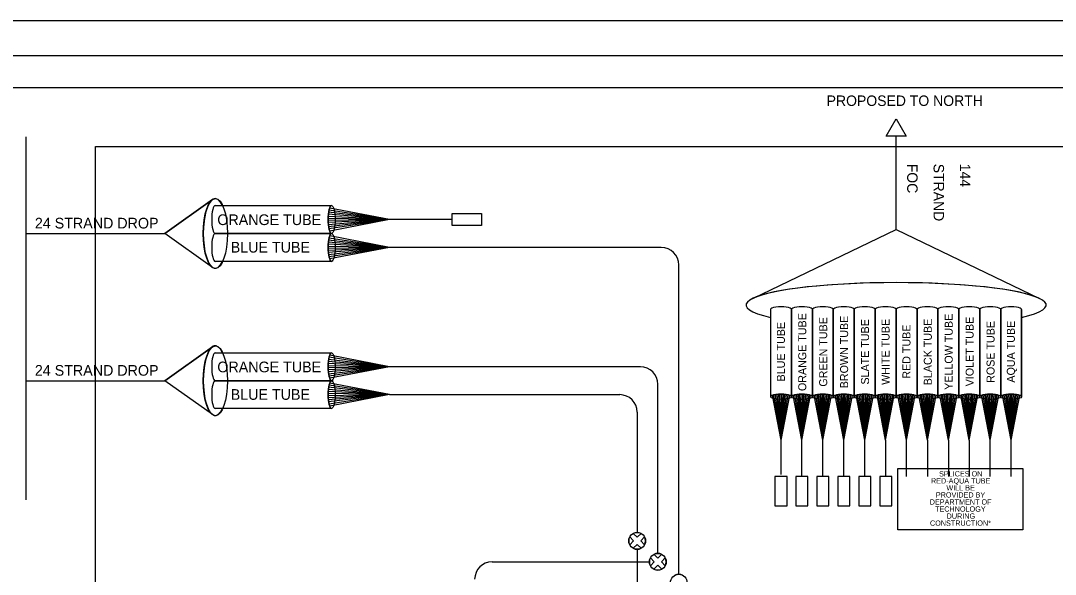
# Model space of a CAD drawing. Extents: x 1805893 to 1833564, y 708898 to 716199.
# Drawn here: x 1832336.4 to 1832633.1, y 714039.2 to 714197.9 of the extents above; entities that cross this region are included whole.
import ezdxf

# ---------------------------------------------------------------- set-up
doc = ezdxf.new("R2010")
doc.units = 0
for name, color, linetype in [('BR_P_Sub_Hidden', 7, 'Continuous'), ('SH_Border', 7, 'Continuous'), ('SH_Cut_Line', 7, 'Continuous'), ('SH_Data', 7, 'Continuous'), ('SH_Text', 7, 'Continuous')]:
    doc.layers.add(name, color=color, linetype=linetype)

msp = doc.modelspace()

# ---------------------------------------------------------------- linework, layer by layer
at = {"layer": 'BR_P_Sub_Hidden'}
for points in [[(1832277.01, 714178.75), (1832747.57, 714178.75), (1832747.57, 713779.36), (1832277.01, 713779.36)], [(1832357.86, 714161.88), (1832653.35, 714161.88), (1832653.35, 713841.48), (1832357.86, 713841.48)]]:
    msp.add_lwpolyline(points, close=True, dxfattribs=at)
at = {"layer": 'SH_Border'}
msp.add_lwpolyline([(1832143.13, 714187.91), (1832773.13, 714187.91), (1832773.13, 713767.91), (1832143.13, 713767.91)], close=True, dxfattribs=at)
at = {"layer": 'SH_Cut_Line'}
msp.add_lwpolyline([(1832103.13, 713757.91), (1832783.13, 713757.91), (1832783.13, 714197.91), (1832103.13, 714197.91)], close=True, dxfattribs=at)
at = {"layer": 'SH_Data'}
for p, q in [((1832584.55, 714164.8), (1832587.44, 714169.82)), ((1832587.44, 714169.82), (1832590.34, 714164.8)), ((1832337.97, 714060.52), (1832337.97, 714164.65)), ((1832590.34, 714164.8), (1832584.55, 714164.8)), ((1832587.44, 714138.02), (1832587.44, 714164.8)), ((1832391.35, 714146.63), (1832377.75, 714136.91)), ((1832377.75, 714136.91), (1832391.35, 714146.63)), ((1832391.35, 714146.63), (1832392.22, 714146.92)), ((1832392.16, 714144.91), (1832425.56, 714144.91)), ((1832442.12, 714140.91), (1832424.71, 714143.01)), ((1832442.12, 714140.91), (1832424.82, 714143.61)), ((1832442.12, 714140.91), (1832425, 714144.21)), ((1832442.12, 714140.91), (1832424.56, 714141.21)), ((1832442.12, 714140.91), (1832424.56, 714140.61)), ((1832442.12, 714140.91), (1832424.59, 714141.81)), ((1832442.12, 714140.91), (1832424.59, 714140.01)), ((1832442.12, 714140.91), (1832424.63, 714142.41)), ((1832442.12, 714140.91), (1832424.63, 714139.41)), ((1832442.12, 714140.91), (1832424.71, 714138.81)), ((1832442.12, 714140.91), (1832424.82, 714138.21)), ((1832442.12, 714140.91), (1832425, 714137.61)), ((1832460.11, 714140.91), (1832442.12, 714140.91)), ((1832337.97, 714136.91), (1832377.75, 714136.91)), ((1832391.35, 714127.18), (1832377.75, 714136.91)), ((1832391.35, 714127.18), (1832377.75, 714136.91)), ((1832392.16, 714136.91), (1832425.56, 714136.91)), ((1832425.56, 714136.91), (1832392.16, 714136.91)), ((1832442.12, 714132.91), (1832424.63, 714134.41)), ((1832442.12, 714132.91), (1832424.71, 714135.01)), ((1832442.12, 714132.91), (1832424.82, 714135.61)), ((1832442.12, 714132.91), (1832425, 714136.21)), ((1832442.12, 714132.91), (1832424.56, 714133.21)), ((1832442.12, 714132.91), (1832424.56, 714132.61)), ((1832442.12, 714132.91), (1832424.59, 714133.81)), ((1832442.12, 714132.91), (1832424.59, 714132.01)), ((1832442.12, 714132.91), (1832424.63, 714131.41)), ((1832442.12, 714132.91), (1832424.71, 714130.81)), ((1832442.12, 714132.91), (1832424.82, 714130.21)), ((1832442.12, 714132.91), (1832425, 714129.61)), ((1832520.11, 714132.91), (1832442.12, 714132.91)), ((1832425.56, 714128.91), (1832392.16, 714128.91)), ((1832525.11, 714039.19), (1832525.11, 714127.91)), ((1832551.44, 714115.13), (1832551.44, 714090.08)), ((1832551.44, 714115.13), (1832551.44, 714090.08)), ((1832557.44, 714090.08), (1832557.44, 714115.13)), ((1832557.44, 714115.13), (1832557.44, 714090.08)), ((1832563.44, 714115.13), (1832563.44, 714090.08)), ((1832563.44, 714090.08), (1832563.44, 714115.13)), ((1832569.44, 714090.08), (1832569.44, 714115.13)), ((1832569.44, 714115.13), (1832569.44, 714090.08)), ((1832575.44, 714090.08), (1832575.44, 714115.13)), ((1832575.44, 714115.13), (1832575.44, 714090.08)), ((1832581.44, 714090.08), (1832581.44, 714115.13)), ((1832581.44, 714115.13), (1832581.44, 714090.08)), ((1832587.44, 714090.08), (1832587.44, 714115.13)), ((1832587.44, 714115.13), (1832587.44, 714090.08)), ((1832593.44, 714090.08), (1832593.44, 714115.13)), ((1832593.44, 714115.13), (1832593.44, 714090.08)), ((1832599.44, 714115.13), (1832599.44, 714090.08)), ((1832599.44, 714090.08), (1832599.44, 714115.13)), ((1832605.44, 714090.08), (1832605.44, 714115.13)), ((1832605.44, 714115.13), (1832605.44, 714090.08)), ((1832611.44, 714090.08), (1832611.44, 714115.13)), ((1832611.44, 714115.13), (1832611.44, 714090.08)), ((1832617.44, 714090.08), (1832617.44, 714115.13)), ((1832617.44, 714115.13), (1832617.44, 714090.08)), ((1832623.44, 714090.08), (1832623.44, 714115.13)), ((1832623.44, 714115.13), (1832623.44, 714090.08)), ((1832623.44, 714090.08), (1832623.44, 714112.85)), ((1832391.35, 714104.42), (1832377.75, 714094.7)), ((1832377.75, 714094.7), (1832391.35, 714104.42)), ((1832391.35, 714104.42), (1832392.22, 714104.71)), ((1832392.16, 714102.7), (1832425.56, 714102.7)), ((1832442.12, 714098.7), (1832424.82, 714101.4)), ((1832442.12, 714098.7), (1832425, 714102)), ((1832442.12, 714098.7), (1832424.56, 714099)), ((1832442.12, 714098.7), (1832424.56, 714098.4)), ((1832442.12, 714098.7), (1832424.59, 714099.6)), ((1832442.12, 714098.7), (1832424.59, 714097.8)), ((1832442.12, 714098.7), (1832424.63, 714100.2)), ((1832442.12, 714098.7), (1832424.63, 714097.2)), ((1832442.12, 714098.7), (1832424.71, 714100.8)), ((1832442.12, 714098.7), (1832424.71, 714096.6)), ((1832442.12, 714098.7), (1832424.82, 714096)), ((1832442.12, 714098.7), (1832425, 714095.4)), ((1832514.11, 714098.7), (1832442.12, 714098.7)), ((1832337.97, 714094.7), (1832377.75, 714094.7)), ((1832391.35, 714084.97), (1832377.75, 714094.7)), ((1832391.35, 714084.97), (1832377.75, 714094.7)), ((1832392.16, 714094.7), (1832425.56, 714094.7)), ((1832425.56, 714094.7), (1832392.16, 714094.7)), ((1832442.12, 714090.7), (1832424.71, 714092.8)), ((1832442.12, 714090.7), (1832424.82, 714093.4)), ((1832442.12, 714090.7), (1832425, 714094)), ((1832519.11, 714045.19), (1832519.11, 714093.7)), ((1832442.12, 714090.7), (1832424.56, 714091)), ((1832442.12, 714090.7), (1832424.56, 714090.4)), ((1832442.12, 714090.7), (1832424.59, 714091.6)), ((1832442.12, 714090.7), (1832424.59, 714089.8)), ((1832442.12, 714090.7), (1832424.63, 714092.2)), ((1832442.12, 714090.7), (1832424.63, 714089.2)), ((1832442.12, 714090.7), (1832424.71, 714088.6)), ((1832442.12, 714090.7), (1832424.82, 714088)), ((1832442.12, 714090.7), (1832425, 714087.4)), ((1832442.12, 714090.7), (1832508.17, 714090.7)), ((1832554.44, 714077.66), (1832551.97, 714090.51)), ((1832554.44, 714077.66), (1832552.42, 714090.64)), ((1832554.44, 714077.66), (1832552.87, 714090.72)), ((1832554.44, 714077.66), (1832553.32, 714090.78)), ((1832554.44, 714077.66), (1832553.77, 714090.81)), ((1832554.44, 714077.66), (1832554.22, 714090.83)), ((1832554.44, 714077.66), (1832554.67, 714090.83)), ((1832554.44, 714077.66), (1832555.12, 714090.81)), ((1832554.44, 714077.66), (1832555.57, 714090.78)), ((1832554.44, 714077.66), (1832556.02, 714090.72)), ((1832554.44, 714077.66), (1832556.47, 714090.64)), ((1832554.44, 714077.66), (1832556.92, 714090.51)), ((1832560.44, 714077.66), (1832557.97, 714090.51)), ((1832560.44, 714077.66), (1832558.42, 714090.64)), ((1832560.44, 714077.66), (1832558.87, 714090.72)), ((1832560.44, 714077.66), (1832559.32, 714090.78)), ((1832560.44, 714077.66), (1832559.77, 714090.81)), ((1832560.44, 714077.66), (1832560.22, 714090.83)), ((1832560.44, 714077.66), (1832560.67, 714090.83)), ((1832560.44, 714077.66), (1832561.12, 714090.81)), ((1832560.44, 714077.66), (1832561.57, 714090.78)), ((1832560.44, 714077.66), (1832562.02, 714090.72)), ((1832560.44, 714077.66), (1832562.47, 714090.64)), ((1832560.44, 714077.66), (1832562.92, 714090.51)), ((1832566.44, 714077.66), (1832563.97, 714090.51)), ((1832566.44, 714077.66), (1832564.42, 714090.64)), ((1832566.44, 714077.66), (1832564.87, 714090.72)), ((1832566.44, 714077.66), (1832565.32, 714090.78)), ((1832566.44, 714077.66), (1832565.77, 714090.81)), ((1832566.44, 714077.66), (1832566.22, 714090.83)), ((1832566.44, 714077.66), (1832566.67, 714090.83)), ((1832566.44, 714077.66), (1832567.12, 714090.81)), ((1832566.44, 714077.66), (1832567.57, 714090.78)), ((1832566.44, 714077.66), (1832568.02, 714090.72)), ((1832566.44, 714077.66), (1832568.47, 714090.64)), ((1832566.44, 714077.66), (1832568.92, 714090.51)), ((1832572.44, 714077.66), (1832569.97, 714090.51)), ((1832572.44, 714077.66), (1832570.42, 714090.64)), ((1832572.44, 714077.66), (1832570.87, 714090.72)), ((1832572.44, 714077.66), (1832571.32, 714090.78)), ((1832572.44, 714077.66), (1832571.77, 714090.81)), ((1832572.44, 714077.66), (1832572.22, 714090.83)), ((1832572.44, 714077.66), (1832572.67, 714090.83)), ((1832572.44, 714077.66), (1832573.12, 714090.81)), ((1832572.44, 714077.66), (1832573.57, 714090.78)), ((1832572.44, 714077.66), (1832574.02, 714090.72)), ((1832572.44, 714077.66), (1832574.47, 714090.64)), ((1832572.44, 714077.66), (1832574.92, 714090.51)), ((1832578.44, 714077.66), (1832575.97, 714090.51)), ((1832578.44, 714077.66), (1832576.42, 714090.64)), ((1832578.44, 714077.66), (1832576.87, 714090.72)), ((1832578.44, 714077.66), (1832577.32, 714090.78)), ((1832578.44, 714077.66), (1832577.77, 714090.81)), ((1832578.44, 714077.66), (1832578.22, 714090.83)), ((1832578.44, 714077.66), (1832578.67, 714090.83)), ((1832578.44, 714077.66), (1832579.12, 714090.81)), ((1832578.44, 714077.66), (1832579.57, 714090.78)), ((1832578.44, 714077.66), (1832580.02, 714090.72)), ((1832578.44, 714077.66), (1832580.47, 714090.64)), ((1832578.44, 714077.66), (1832580.92, 714090.51)), ((1832584.44, 714077.66), (1832581.97, 714090.51)), ((1832584.44, 714077.66), (1832582.42, 714090.64)), ((1832584.44, 714077.66), (1832582.87, 714090.72)), ((1832584.44, 714077.66), (1832583.32, 714090.78)), ((1832584.44, 714077.66), (1832583.77, 714090.81)), ((1832584.44, 714077.66), (1832584.22, 714090.83)), ((1832584.44, 714077.66), (1832584.67, 714090.83)), ((1832584.44, 714077.66), (1832585.12, 714090.81)), ((1832584.44, 714077.66), (1832585.57, 714090.78)), ((1832584.44, 714077.66), (1832586.02, 714090.72)), ((1832584.44, 714077.66), (1832586.47, 714090.64)), ((1832584.44, 714077.66), (1832586.92, 714090.51)), ((1832590.44, 714077.66), (1832587.97, 714090.51)), ((1832590.44, 714077.66), (1832588.42, 714090.64)), ((1832590.44, 714077.66), (1832588.87, 714090.72)), ((1832590.44, 714077.66), (1832589.32, 714090.78)), ((1832590.44, 714077.66), (1832589.77, 714090.81)), ((1832590.44, 714077.66), (1832590.22, 714090.83)), ((1832590.44, 714077.66), (1832590.67, 714090.83)), ((1832590.44, 714077.66), (1832591.12, 714090.81)), ((1832590.44, 714077.66), (1832591.57, 714090.78)), ((1832590.44, 714077.66), (1832592.02, 714090.72)), ((1832590.44, 714077.66), (1832592.47, 714090.64)), ((1832590.44, 714077.66), (1832592.92, 714090.51)), ((1832596.44, 714077.66), (1832593.97, 714090.51)), ((1832596.44, 714077.66), (1832594.42, 714090.64)), ((1832596.44, 714077.66), (1832594.87, 714090.72)), ((1832596.44, 714077.66), (1832595.32, 714090.78)), ((1832596.44, 714077.66), (1832595.77, 714090.81)), ((1832596.44, 714077.66), (1832596.22, 714090.83)), ((1832596.44, 714077.66), (1832596.67, 714090.83)), ((1832596.44, 714077.66), (1832597.12, 714090.81)), ((1832596.44, 714077.66), (1832597.57, 714090.78)), ((1832596.44, 714077.66), (1832598.02, 714090.72)), ((1832596.44, 714077.66), (1832598.47, 714090.64)), ((1832596.44, 714077.66), (1832598.92, 714090.51)), ((1832602.44, 714077.66), (1832599.97, 714090.51)), ((1832602.44, 714077.66), (1832600.42, 714090.64)), ((1832602.44, 714077.66), (1832600.87, 714090.72)), ((1832602.44, 714077.66), (1832601.32, 714090.78)), ((1832602.44, 714077.66), (1832601.77, 714090.81)), ((1832602.44, 714077.66), (1832602.22, 714090.83)), ((1832602.44, 714077.66), (1832602.67, 714090.83)), ((1832602.44, 714077.66), (1832603.12, 714090.81)), ((1832602.44, 714077.66), (1832603.57, 714090.78)), ((1832602.44, 714077.66), (1832604.02, 714090.72)), ((1832602.44, 714077.66), (1832604.47, 714090.64)), ((1832602.44, 714077.66), (1832604.92, 714090.51)), ((1832608.44, 714077.66), (1832605.97, 714090.51)), ((1832608.44, 714077.66), (1832606.42, 714090.64)), ((1832608.44, 714077.66), (1832606.87, 714090.72)), ((1832608.44, 714077.66), (1832607.32, 714090.78)), ((1832608.44, 714077.66), (1832607.77, 714090.81)), ((1832608.44, 714077.66), (1832608.22, 714090.83)), ((1832608.44, 714077.66), (1832608.67, 714090.83)), ((1832608.44, 714077.66), (1832609.12, 714090.81)), ((1832608.44, 714077.66), (1832609.57, 714090.78)), ((1832608.44, 714077.66), (1832610.02, 714090.72)), ((1832608.44, 714077.66), (1832610.47, 714090.64)), ((1832608.44, 714077.66), (1832610.92, 714090.51)), ((1832614.44, 714077.66), (1832611.97, 714090.51)), ((1832614.44, 714077.66), (1832612.42, 714090.64)), ((1832614.44, 714077.66), (1832612.87, 714090.72)), ((1832614.44, 714077.66), (1832613.32, 714090.78)), ((1832614.44, 714077.66), (1832613.77, 714090.81)), ((1832614.44, 714077.66), (1832614.22, 714090.83)), ((1832614.44, 714077.66), (1832614.67, 714090.83)), ((1832614.44, 714077.66), (1832615.12, 714090.81)), ((1832614.44, 714077.66), (1832615.57, 714090.78)), ((1832614.44, 714077.66), (1832616.02, 714090.72)), ((1832614.44, 714077.66), (1832616.47, 714090.64)), ((1832614.44, 714077.66), (1832616.92, 714090.51)), ((1832620.44, 714077.66), (1832617.97, 714090.51)), ((1832620.44, 714077.66), (1832618.42, 714090.64)), ((1832620.44, 714077.66), (1832618.87, 714090.72)), ((1832620.44, 714077.66), (1832619.32, 714090.78)), ((1832620.44, 714077.66), (1832619.77, 714090.81)), ((1832620.44, 714077.66), (1832620.22, 714090.83)), ((1832620.44, 714077.66), (1832620.67, 714090.83)), ((1832620.44, 714077.66), (1832621.12, 714090.81)), ((1832620.44, 714077.66), (1832621.57, 714090.78)), ((1832620.44, 714077.66), (1832622.02, 714090.72)), ((1832620.44, 714077.66), (1832622.47, 714090.64)), ((1832620.44, 714077.66), (1832622.92, 714090.51)), ((1832425.56, 714086.7), (1832392.16, 714086.7)), ((1832513.17, 714085.7), (1832513.17, 714051.19)), ((1832554.44, 714067.8), (1832554.44, 714077.66)), ((1832560.44, 714067.24), (1832560.44, 714077.66)), ((1832566.44, 714067.24), (1832566.44, 714077.66)), ((1832572.44, 714067.24), (1832572.44, 714077.66)), ((1832578.44, 714067.24), (1832578.44, 714077.66)), ((1832584.48, 714067.24), (1832584.49, 714077.66)), ((1832590.44, 714067.24), (1832590.44, 714077.66)), ((1832596.44, 714077.66), (1832596.44, 714067.24)), ((1832602.44, 714077.66), (1832602.44, 714067.24)), ((1832608.44, 714077.66), (1832608.44, 714067.24)), ((1832614.44, 714067.24), (1832614.44, 714077.66)), ((1832620.48, 714067.24), (1832620.49, 714077.66)), ((1832512.16, 714048.78), (1832511.04, 714049.9)), ((1832511.04, 714049.9), (1832512.16, 714048.78)), ((1832511.04, 714047.66), (1832512.16, 714048.78)), ((1832512.16, 714048.78), (1832511.04, 714047.66)), ((1832513.17, 714049.8), (1832512.06, 714050.92)), ((1832513.17, 714049.8), (1832512.06, 714050.92)), ((1832513.17, 714049.8), (1832514.29, 714050.92)), ((1832514.29, 714050.92), (1832513.17, 714049.8)), ((1832514.19, 714048.78), (1832515.31, 714049.9)), ((1832514.19, 714048.78), (1832515.31, 714049.9)), ((1832515.31, 714047.66), (1832514.19, 714048.78)), ((1832515.31, 714047.66), (1832514.19, 714048.78)), ((1832512.06, 714046.65), (1832513.17, 714047.77)), ((1832512.06, 714046.65), (1832513.17, 714047.77)), ((1832514.29, 714046.65), (1832513.17, 714047.77)), ((1832513.17, 714047.77), (1832514.29, 714046.65)), ((1832513.17, 714046.37), (1832513.17, 714028.23)), ((1832471.58, 714042.78), (1832516.83, 714042.78)), ((1832518.09, 714042.78), (1832516.97, 714043.9)), ((1832516.97, 714043.9), (1832518.09, 714042.78)), ((1832516.97, 714041.66), (1832518.09, 714042.78)), ((1832518.09, 714042.78), (1832516.97, 714041.66)), ((1832519.11, 714043.8), (1832517.99, 714044.92)), ((1832519.11, 714043.8), (1832517.99, 714044.92)), ((1832519.11, 714043.8), (1832520.23, 714044.92)), ((1832520.23, 714044.92), (1832519.11, 714043.8)), ((1832520.12, 714042.78), (1832521.24, 714043.9)), ((1832520.12, 714042.78), (1832521.24, 714043.9)), ((1832521.24, 714041.66), (1832520.12, 714042.78)), ((1832521.24, 714041.66), (1832520.12, 714042.78)), ((1832517.99, 714040.65), (1832519.11, 714041.77)), ((1832517.99, 714040.65), (1832519.11, 714041.77)), ((1832520.23, 714040.65), (1832519.11, 714041.77)), ((1832519.11, 714041.77), (1832520.23, 714040.65))]:
    msp.add_line(p, q, dxfattribs=at)
for points in [[(1832468.56, 714142.64), (1832468.56, 714139.18), (1832460.11, 714139.18), (1832460.11, 714142.64)], [(1832556.17, 714067.24), (1832552.71, 714067.24), (1832552.71, 714058.8), (1832556.17, 714058.8)], [(1832562.17, 714067.24), (1832558.71, 714067.24), (1832558.71, 714058.8), (1832562.17, 714058.8)], [(1832568.17, 714067.24), (1832564.71, 714067.24), (1832564.71, 714058.8), (1832568.17, 714058.8)], [(1832574.17, 714067.24), (1832570.71, 714067.24), (1832570.71, 714058.8), (1832574.17, 714058.8)], [(1832580.21, 714067.24), (1832576.75, 714067.24), (1832576.75, 714058.8), (1832580.21, 714058.8)], [(1832586.21, 714067.24), (1832582.75, 714067.24), (1832582.75, 714058.8), (1832586.21, 714058.8)]]:
    msp.add_lwpolyline(points, close=True, dxfattribs=at)
msp.add_lwpolyline([(1832546.35, 714118.29), (1832587.44, 714138.02), (1832628.54, 714118.29)], dxfattribs=at)
msp.add_lwpolyline([(1832546.35, 714118.29), (1832587.44, 714138.02), (1832628.54, 714118.29)], dxfattribs=at)
for centre in [(1832513.17, 714048.78), (1832519.11, 714042.78), (1832525.11, 714036.78)]:
    msp.add_circle(centre, 2.41, dxfattribs=at)
for centre, radius, start, end in [((1832520.11, 714127.91), 5, 0, 90), ((1832514.11, 714093.7), 5, 0, 90), ((1832508.17, 714085.7), 5, 0, 90), ((1832513.17, 714048.78), 2.41, 62.353, 117.647), ((1832513.17, 714048.78), 2.41, 152.353, 207.647), ((1832513.17, 714048.78), 2.41, 332.353, 27.647), ((1832513.17, 714048.78), 2.41, 242.353, 297.647), ((1832519.11, 714042.78), 2.41, 62.353, 117.647), ((1832471.58, 714037.78), 5, 90, 180), ((1832519.11, 714042.78), 2.41, 152.353, 207.647), ((1832519.11, 714042.78), 2.41, 332.353, 27.647), ((1832519.11, 714042.78), 2.41, 242.353, 297.647), ((1832525.11, 714036.78), 2.41, 62.353, 117.647)]:
    msp.add_arc(centre, radius, start, end, dxfattribs=at)
for centre, major_axis, ratio, start_param, end_param in [((1832392.16, 714136.91), (0, 10.01), 0.341831, 5.638089, 10.069875), ((1832392.16, 714136.91), (0, 10.01), 0.341831, 6.265717, 9.184951), ((1832392.16, 714140.91), (0, -4), 0.25, 3.141593, 6.283185), ((1832425.56, 714140.91), (0, -4), 0.25, 3.141593, 6.283185), ((1832392.16, 714132.91), (0, -4), 0.25, 3.141593, 6.283185), ((1832425.56, 714132.91), (0, -4), 0.25, 3.141593, 6.283185), ((1832587.44, 714116.38), (43.05, 0), 0.149566, 5.702888, 10.005075), ((1832587.44, 714116.38), (43.05, 0), 0.149566, 5.702888, 10.005075), ((1832587.44, 714116.38), (43.05, 0), 0.149566, 0.302036, 2.839557), ((1832554.44, 714115.13), (3, 0), 0.25, 0, 3.141593), ((1832554.44, 714115.13), (3, 0), 0.25, 0, 3.141593), ((1832560.44, 714115.13), (3, 0), 0.25, 0, 3.141593), ((1832560.44, 714115.13), (3, 0), 0.25, 0, 3.141593), ((1832566.44, 714115.13), (3, 0), 0.25, 0, 3.141593), ((1832566.44, 714115.13), (3, 0), 0.25, 0, 3.141593), ((1832572.44, 714115.13), (3, 0), 0.25, 0, 3.141593), ((1832572.44, 714115.13), (3, 0), 0.25, 0, 3.141593), ((1832578.44, 714115.13), (3, 0), 0.25, 0, 3.141593), ((1832578.44, 714115.13), (3, 0), 0.25, 0, 3.141593), ((1832584.44, 714115.13), (3, 0), 0.25, 0, 3.141593), ((1832584.44, 714115.13), (3, 0), 0.25, 0, 3.141593), ((1832590.44, 714115.13), (3, 0), 0.25, 0, 3.141593), ((1832590.44, 714115.13), (3, 0), 0.25, 0, 3.141593), ((1832596.44, 714115.13), (3, 0), 0.25, 0, 3.141593), ((1832596.44, 714115.13), (3, 0), 0.25, 0, 3.141593), ((1832602.44, 714115.13), (3, 0), 0.25, 0, 3.141593), ((1832602.44, 714115.13), (3, 0), 0.25, 0, 3.141593), ((1832608.44, 714115.13), (3, 0), 0.25, 0, 3.141593), ((1832608.44, 714115.13), (3, 0), 0.25, 0, 3.141593), ((1832614.44, 714115.13), (3, 0), 0.25, 0, 3.141593), ((1832614.44, 714115.13), (3, 0), 0.25, 0, 3.141593), ((1832620.44, 714115.13), (3, 0), 0.25, 0, 3.141593), ((1832620.44, 714115.13), (3, 0), 0.25, 0, 3.141593), ((1832392.16, 714094.7), (0, 10.01), 0.341831, 5.638089, 10.069875), ((1832392.16, 714094.7), (0, 10.01), 0.341831, 6.265717, 9.184951), ((1832392.16, 714098.7), (0, -4), 0.25, 3.141593, 6.283185), ((1832425.56, 714098.7), (0, -4), 0.25, 3.141593, 6.283185), ((1832392.16, 714090.7), (0, -4), 0.25, 3.141593, 6.283185), ((1832425.56, 714090.7), (0, -4), 0.25, 3.141593, 6.283185), ((1832554.44, 714090.08), (3, 0), 0.25, 0, 3.141593), ((1832560.44, 714090.08), (3, 0), 0.25, 0, 3.141593), ((1832566.44, 714090.08), (3, 0), 0.25, 0, 3.141593), ((1832572.44, 714090.08), (3, 0), 0.25, 0, 3.141593), ((1832578.44, 714090.08), (3, 0), 0.25, 0, 3.141593), ((1832584.44, 714090.08), (3, 0), 0.25, 0, 3.141593), ((1832590.44, 714090.08), (3, 0), 0.25, 0, 3.141593), ((1832596.44, 714090.08), (3, 0), 0.25, 0, 3.141593), ((1832602.44, 714090.08), (3, 0), 0.25, 0, 3.141593), ((1832608.44, 714090.08), (3, 0), 0.25, 0, 3.141593), ((1832614.44, 714090.08), (3, 0), 0.25, 0, 3.141593), ((1832620.44, 714090.08), (3, 0), 0.25, 0, 3.141593)]:
    msp.add_ellipse(centre, major_axis=major_axis, ratio=ratio, start_param=start_param, end_param=end_param, dxfattribs=at)
for centre, major_axis, ratio in [((1832392.22, 714136.9), (0, -10.02), 0.347607), ((1832425.56, 714140.91), (0, -4), 0.25), ((1832425.56, 714132.91), (0, -4), 0.25), ((1832392.22, 714094.69), (0, -10.02), 0.347607), ((1832425.56, 714098.7), (0, -4), 0.25), ((1832425.56, 714090.7), (0, -4), 0.25), ((1832554.44, 714090.08), (3, 0), 0.25), ((1832560.44, 714090.08), (3, 0), 0.25), ((1832566.44, 714090.08), (3, 0), 0.25), ((1832572.44, 714090.08), (3, 0), 0.25), ((1832578.44, 714090.08), (3, 0), 0.25), ((1832584.44, 714090.08), (3, 0), 0.25), ((1832590.44, 714090.08), (3, 0), 0.25), ((1832596.44, 714090.08), (3, 0), 0.25), ((1832602.44, 714090.08), (3, 0), 0.25), ((1832608.44, 714090.08), (3, 0), 0.25), ((1832614.44, 714090.08), (3, 0), 0.25), ((1832620.44, 714090.08), (3, 0), 0.25)]:
    msp.add_ellipse(centre, major_axis=major_axis, ratio=ratio, dxfattribs=at)
at = {"layer": 'SH_Text'}
msp.add_lwpolyline([(1832587.97, 714069.56), (1832623.78, 714069.56), (1832623.78, 714051.94), (1832587.97, 714051.94)], close=True, dxfattribs=at)

# ---------------------------------------------------------------- texts
at = {"layer": 'SH_Data'}
msp.add_text('PROPOSED TO NORTH', height=3, dxfattribs=at).set_placement((1832567.53, 714173.47))
for s, height, rotation, p in [('FOC', 3, 270, (1832590.61, 714156.9)), ('STRAND ', 3, 270, (1832598.19, 714156.9)), ('144 ', 3, 270, (1832605.75, 714156.9)), ('24 STRAND DROP', 3.0596, 360, (1832340.45, 714138.34)), ('ORANGE TUBE', 3.0596, 360, (1832392.78, 714139.32)), ('BLUE TUBE', 3.06, 360, (1832396.62, 714131.43)), ('ORANGE TUBE', 2.2947, 90, (1832561.68, 714091.73)), ('YELLOW TUBE', 2.2947, 90, (1832603.68, 714092.08)), ('BLUE TUBE', 2.295, 90, (1832555.56, 714094.49)), ('GREEN TUBE', 2.295, 90, (1832567.68, 714092.98)), ('BROWN TUBE', 2.295, 90, (1832573.68, 714092.53)), ('SLATE TUBE', 2.295, 90, (1832579.68, 714093.6)), ('WHITE TUBE', 2.295, 90, (1832585.56, 714093.51)), ('RED TUBE', 2.295, 90, (1832591.56, 714095.28)), ('BLACK TUBE', 2.295, 90, (1832597.68, 714093.38)), ('VIOLET TUBE', 2.2947, 90, (1832609.68, 714093.09)), ('ROSE TUBE', 2.295, 90, (1832615.68, 714094.08)), ('AQUA TUBE', 2.295, 90, (1832621.5, 714094.15)), ('24 STRAND DROP', 3.0596, 360, (1832340.45, 714096.13)), ('ORANGE TUBE', 3.0596, 360, (1832392.78, 714097.11)), ('BLUE TUBE', 3.06, 360, (1832396.62, 714089.22))]:
    msp.add_text(s, height=height, rotation=rotation, dxfattribs=at).set_placement(p)
at = {"layer": 'SH_Text'}
for s, p in [('SPLICES ON ', (1832599.77, 714067.25)), ('RED-AQUA TUBE ', (1832597.45, 714065.23)), ('WILL BE ', (1832601.86, 714063.23)), ('DEPARTMENT OF ', (1832597.09, 714059.19)), ('PROVIDED BY ', (1832598.85, 714061.21)), ('TECHNOLOGY ', (1832598.62, 714057.16)), ('CONSTRUCTION*', (1832597.16, 714053.12)), ('DURING ', (1832601.94, 714055.14))]:
    msp.add_text(s, height=1.5, rotation=360, dxfattribs=at).set_placement(p)

doc.saveas('drawing.dxf')
